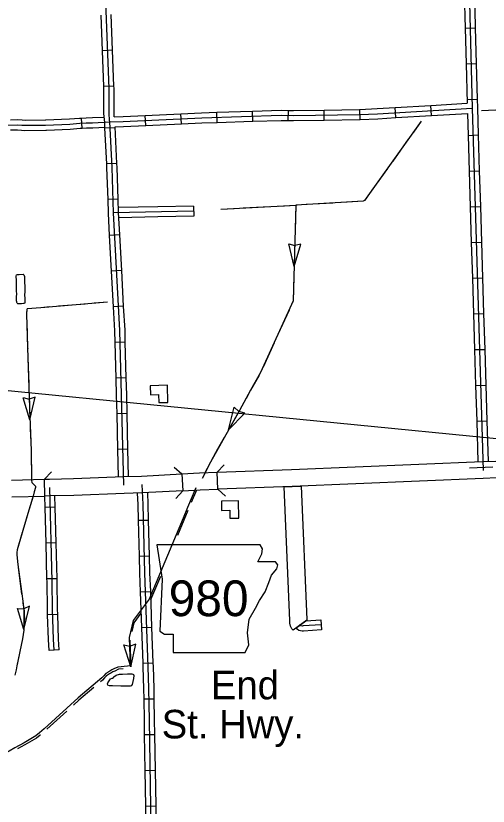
# Model space of a CAD drawing. Extents: x 1164457 to 1439835, y 1590918 to 1773502.
# Drawn here: x 1275531 to 1282506, y 1629475 to 1641151 of the extents above; entities that cross this region are included whole.
import ezdxf

# ---------------------------------------------------------------- set-up
doc = ezdxf.new("R2010")
doc.units = 0
for name, color, linetype in [('Level 10', 7, 'Continuous'), ('Level 15', 7, 'Continuous'), ('Level 21', 7, 'Continuous'), ('Level 31', 7, 'Continuous'), ('Level 32', 7, 'Continuous'), ('Level 35', 7, 'Continuous'), ('Level 37', 7, 'Continuous'), ('Level 41', 7, 'Continuous'), ('Level 43', 7, 'Continuous'), ('Level 45', 7, 'Continuous'), ('Level 5', 7, 'Continuous'), ('Level 58', 7, 'Continuous'), ('R_Draft', 7, 'Continuous')]:
    doc.layers.add(name, color=color, linetype=linetype)

msp = doc.modelspace()

# ---------------------------------------------------------------- linework, layer by layer
at = {"layer": 'Level 10'}
for points in [[(1279626, 1632074), (1279607, 1632095), (1279589, 1632134), (1279578, 1632179), (1279576, 1632220), (1279494, 1634194), (1279610, 1634198), (1279744, 1634204)], [(1279744, 1634204), (1279826, 1632231), (1279827, 1632225), (1279626, 1632074)]]:
    msp.add_lwpolyline(points, dxfattribs=at)
at = {"layer": 'Level 15'}
for points in [[(1278506, 1634407), (1279601, 1634448), (1282420, 1634565), (1282621, 1634573), (1283471, 1634607), (1284269, 1634637), (1284278, 1634387)], [(1275953, 1634306), (1276028, 1634308), (1276380, 1634317), (1277120, 1634343), (1277387, 1634352), (1277982, 1634383), (1277995, 1634134)], [(1277982, 1634383), (1278242, 1634397), (1278506, 1634407)], [(1284278, 1634387), (1283481, 1634357), (1282631, 1634324), (1282430, 1634315), (1279610, 1634198), (1278516, 1634157), (1278506, 1634407)], [(1275468, 1634293), (1275953, 1634306)], [(1277995, 1634134), (1277398, 1634102), (1277129, 1634093), (1276387, 1634067), (1276034, 1634058), (1275959, 1634056), (1275953, 1634306)], [(1277995, 1634134), (1278253, 1634147), (1278516, 1634157)], [(1275474, 1634043), (1275959, 1634056)]]:
    msp.add_lwpolyline(points, dxfattribs=at)
at = {"layer": 'Level 21'}
msp.add_lwpolyline([(1277615, 1633337), (1277691, 1632829), (1277657, 1632060), (1277725, 1632017), (1277852, 1632017), (1277852, 1631747), (1278918, 1631747), (1278969, 1631857), (1278952, 1632034), (1278977, 1632237), (1279070, 1632398), (1279129, 1632516), (1279214, 1632643), (1279265, 1632779), (1279307, 1632889), (1279383, 1632982), (1279400, 1633041), (1279366, 1633083), (1279104, 1633083), (1279163, 1633202), (1279172, 1633278), (1279137, 1633336)], close=True, dxfattribs=at)
at = {"layer": 'Level 31'}
msp.add_line((1280034, 1632229), (1280044, 1632079), dxfattribs=at)
for points in [[(1279666, 1632104), (1279812, 1632214), (1280034, 1632229)], [(1280039, 1632154), (1279776, 1632137), (1279763, 1632136), (1279740, 1632140), (1279728, 1632149), (1279724, 1632152), (1279718, 1632159)], [(1280044, 1632079), (1279780, 1632062), (1279758, 1632061), (1279709, 1632069), (1279684, 1632089), (1279675, 1632095), (1279666, 1632104)]]:
    msp.add_lwpolyline(points, dxfattribs=at)
at = {"layer": 'Level 32'}
for p, q in [((1282165, 1640969), (1282315, 1640973)), ((1276960, 1640641), (1276810, 1640635)), ((1282179, 1640441), (1282329, 1640445)), ((1276980, 1640113), (1276830, 1640107)), ((1282193, 1639913), (1282343, 1639917)), ((1278502, 1639576), (1278498, 1639726)), ((1279030, 1639593), (1279025, 1639743)), ((1279554, 1639603), (1279557, 1639753)), ((1280085, 1639609), (1280082, 1639759)), ((1280615, 1639618), (1280608, 1639768)), ((1281143, 1639646), (1281134, 1639796)), ((1281670, 1639677), (1281661, 1639826)), ((1277449, 1639530), (1277441, 1639680)), ((1277976, 1639555), (1277969, 1639705)), ((1276997, 1639498), (1276847, 1639490)), ((1282208, 1639385), (1282358, 1639390)), ((1277024, 1638970), (1276874, 1638963)), ((1282224, 1638857), (1282374, 1638862)), ((1277042, 1638441), (1276892, 1638436)), ((1282240, 1638330), (1282390, 1638334)), ((1277066, 1637915), (1276916, 1637907)), ((1282256, 1637802), (1282406, 1637806)), ((1277095, 1637388), (1276945, 1637380)), ((1282272, 1637274), (1282422, 1637279)), ((1277123, 1636861), (1276974, 1636853)), ((1282288, 1636746), (1282438, 1636751)), ((1277147, 1636331), (1276997, 1636327)), ((1282304, 1636219), (1282454, 1636223)), ((1277162, 1635804), (1277012, 1635800)), ((1282320, 1635691), (1282470, 1635695)), ((1277175, 1635276), (1277025, 1635272)), ((1282336, 1635163), (1282486, 1635168)), ((1277187, 1634748), (1277037, 1634744)), ((1276114, 1633891), (1275964, 1633887)), ((1277337, 1633698), (1277487, 1633702)), ((1276128, 1633363), (1275978, 1633360)), ((1277350, 1633170), (1277500, 1633174)), ((1276141, 1632836), (1275991, 1632832)), ((1277367, 1632641), (1277517, 1632647)), ((1276149, 1632308), (1275999, 1632303)), ((1277386, 1632114), (1277536, 1632119)), ((1276172, 1631783), (1276022, 1631774)), ((1277405, 1631586), (1277555, 1631591)), ((1277420, 1631060), (1277570, 1631062)), ((1277428, 1630532), (1277578, 1630534)), ((1277437, 1630004), (1277587, 1630006)), ((1277446, 1629476), (1277596, 1629478))]:
    msp.add_line(p, q, dxfattribs=at)
for points in [[(1281936, 1650470), (1282036, 1647827), (1282075, 1646869), (1282138, 1645101), (1282165, 1643874), (1282271, 1639787)], [(1276917, 1639583), (1276913, 1639609), (1276907, 1639709), (1276907, 1640078), (1276720, 1644942), (1276663, 1646227), (1276518, 1650261)], [(1282152, 1641497), (1282165, 1640969)], [(1282302, 1641501), (1282315, 1640973)], [(1276810, 1640635), (1276790, 1641162)], [(1276960, 1640641), (1276940, 1641168)], [(1282165, 1640969), (1282179, 1640441)], [(1282315, 1640973), (1282329, 1640445)], [(1276830, 1640107), (1276810, 1640635)], [(1276980, 1640113), (1276960, 1640641)], [(1282179, 1640441), (1282194, 1639858)], [(1282329, 1640445), (1282343, 1639917)], [(1276843, 1639574), (1276832, 1639707), (1276832, 1640077), (1276830, 1640107)], [(1276985, 1639660), (1276982, 1639711), (1276982, 1640080), (1276980, 1640113)], [(1281661, 1639826), (1282194, 1639858)], [(1282343, 1639917), (1282346, 1639789), (1282358, 1639390)], [(1276917, 1639583), (1277118, 1639589), (1278275, 1639644), (1279449, 1639681), (1279633, 1639677), (1280606, 1639693), (1280871, 1639705), (1282271, 1639787)], [(1277969, 1639705), (1278272, 1639719), (1278498, 1639726)], [(1278498, 1639726), (1279025, 1639743)], [(1279025, 1639743), (1279449, 1639756), (1279557, 1639753)], [(1279557, 1639753), (1279633, 1639752), (1280082, 1639759)], [(1280082, 1639759), (1280604, 1639768), (1280608, 1639768)], [(1280608, 1639768), (1280867, 1639780), (1281134, 1639796)], [(1281134, 1639796), (1281661, 1639826)], [(1282271, 1639787), (1282433, 1634435)], [(1276985, 1639660), (1277115, 1639664), (1277441, 1639680)], [(1277441, 1639680), (1277969, 1639705)], [(1279030, 1639593), (1279450, 1639606), (1279554, 1639603)], [(1279554, 1639603), (1279633, 1639602), (1280085, 1639609)], [(1280085, 1639609), (1280609, 1639618), (1280615, 1639618)], [(1280615, 1639618), (1280875, 1639630), (1281143, 1639646)], [(1281143, 1639646), (1281670, 1639677)], [(1281670, 1639677), (1282199, 1639708)], [(1282199, 1639708), (1282208, 1639385)], [(1276847, 1639490), (1276843, 1639574)], [(1276874, 1638963), (1276847, 1639490)], [(1277125, 1634218), (1277093, 1635551), (1277068, 1636502), (1276973, 1638241), (1276952, 1638909), (1276917, 1639583)], [(1276996, 1639510), (1277121, 1639514), (1277449, 1639530)], [(1277024, 1638970), (1276996, 1639510)], [(1277449, 1639530), (1277976, 1639555)], [(1277976, 1639555), (1278278, 1639569), (1278502, 1639576)], [(1278502, 1639576), (1279030, 1639593)], [(1282208, 1639385), (1282224, 1638857)], [(1282358, 1639390), (1282374, 1638862)], [(1276892, 1638436), (1276877, 1638905), (1276874, 1638963)], [(1277042, 1638441), (1277027, 1638912), (1277024, 1638970)], [(1282224, 1638857), (1282240, 1638330)], [(1282374, 1638862), (1282390, 1638334)], [(1276916, 1637907), (1276899, 1638237), (1276892, 1638436)], [(1277066, 1637915), (1277048, 1638244), (1277042, 1638441)], [(1282240, 1638330), (1282256, 1637802)], [(1282390, 1638334), (1282406, 1637806)], [(1276945, 1637380), (1276916, 1637907)], [(1277095, 1637388), (1277066, 1637915)], [(1282256, 1637802), (1282272, 1637274)], [(1282406, 1637806), (1282422, 1637279)], [(1277123, 1636861), (1277095, 1637388)], [(1276974, 1636853), (1276945, 1637380)], [(1282272, 1637274), (1282288, 1636746)], [(1282422, 1637279), (1282438, 1636751)], [(1276997, 1636327), (1276993, 1636499), (1276974, 1636853)], [(1277147, 1636331), (1277143, 1636505), (1277123, 1636861)], [(1282288, 1636746), (1282304, 1636219)], [(1282438, 1636751), (1282454, 1636223)], [(1277012, 1635800), (1276997, 1636327)], [(1277162, 1635804), (1277147, 1636331)], [(1282304, 1636219), (1282320, 1635691)], [(1282454, 1636223), (1282470, 1635695)], [(1277025, 1635272), (1277018, 1635549), (1277012, 1635800)], [(1277175, 1635276), (1277168, 1635553), (1277162, 1635804)], [(1282320, 1635691), (1282336, 1635163)], [(1282470, 1635695), (1282486, 1635168)], [(1277037, 1634744), (1277025, 1635272)], [(1277187, 1634748), (1277175, 1635276)], [(1282486, 1635168), (1282504, 1634568)], [(1282336, 1635163), (1282355, 1634562)], [(1277047, 1634340), (1277037, 1634744)], [(1277197, 1634346), (1277187, 1634748)], [(1276097, 1631778), (1276087, 1631940), (1276072, 1632383), (1276067, 1632796), (1276031, 1634183)], [(1277393, 1634227), (1277406, 1633933), (1277432, 1632922), (1277482, 1631534), (1277492, 1631213), (1277500, 1630748), (1277526, 1629144)], [(1275964, 1633887), (1275959, 1634056)], [(1276114, 1633891), (1276109, 1634060)], [(1277323, 1634100), (1277331, 1633930), (1277337, 1633698)], [(1277473, 1634106), (1277481, 1633935), (1277487, 1633702)], [(1275978, 1633360), (1275964, 1633887)], [(1276128, 1633363), (1276114, 1633891)], [(1277337, 1633698), (1277350, 1633170)], [(1277487, 1633702), (1277500, 1633174)], [(1275991, 1632832), (1275978, 1633360)], [(1276141, 1632836), (1276128, 1633363)], [(1277350, 1633170), (1277357, 1632919), (1277367, 1632641)], [(1277500, 1633174), (1277507, 1632924), (1277517, 1632647)], [(1276149, 1632308), (1276147, 1632385), (1276142, 1632798), (1276141, 1632836)], [(1275999, 1632303), (1275997, 1632381), (1275992, 1632795), (1275991, 1632832)], [(1277367, 1632641), (1277386, 1632114)], [(1277517, 1632647), (1277536, 1632119)], [(1276022, 1631774), (1276012, 1631937), (1275999, 1632303)], [(1276172, 1631783), (1276162, 1631944), (1276149, 1632308)], [(1277386, 1632114), (1277405, 1631586)], [(1277536, 1632119), (1277555, 1631591)], [(1277405, 1631586), (1277407, 1631532), (1277417, 1631211), (1277420, 1631060)], [(1277555, 1631591), (1277557, 1631537), (1277567, 1631215), (1277570, 1631062)], [(1277420, 1631060), (1277425, 1630747), (1277428, 1630532)], [(1277570, 1631062), (1277575, 1630749), (1277578, 1630534)], [(1277428, 1630532), (1277437, 1630004)], [(1277578, 1630534), (1277587, 1630006)], [(1277437, 1630004), (1277446, 1629476)], [(1277587, 1630006), (1277596, 1629478)], [(1277446, 1629476), (1277451, 1629141), (1277461, 1628946)], [(1277596, 1629478), (1277601, 1629146), (1277611, 1628953)]]:
    msp.add_lwpolyline(points, dxfattribs=at)
at = {"layer": 'Level 35'}
for points in [[(1275541, 1637089), (1275540, 1637123), (1275541, 1637240), (1275538, 1637305), (1275541, 1637324), (1275554, 1637331), (1275579, 1637331), (1275640, 1637332), (1275651, 1637323), (1275658, 1637301), (1275661, 1637249), (1275665, 1637119)], [(1275665, 1637119), (1275662, 1637073), (1275659, 1637031), (1275662, 1636977), (1275666, 1636923), (1275666, 1636911), (1275660, 1636901), (1275645, 1636900), (1275615, 1636897), (1275575, 1636897), (1275561, 1636898), (1275551, 1636905), (1275548, 1636914), (1275545, 1636927), (1275539, 1636940), (1275539, 1637002), (1275547, 1637041), (1275541, 1637089)], [(1277080, 1631249), (1276959, 1631253), (1276912, 1631254), (1276891, 1631263), (1276885, 1631282), (1276889, 1631299), (1276908, 1631329), (1276930, 1631357), (1276952, 1631367), (1276964, 1631367), (1276971, 1631371), (1276971, 1631375), (1276972, 1631380), (1276980, 1631386), (1277013, 1631412), (1277060, 1631424), (1277108, 1631427)], [(1277108, 1631427), (1277178, 1631429), (1277246, 1631429), (1277258, 1631427), (1277267, 1631420), (1277272, 1631407), (1277267, 1631362), (1277250, 1631273), (1277232, 1631255), (1277218, 1631246), (1277080, 1631249)]]:
    msp.add_lwpolyline(points, dxfattribs=at)
at = {"layer": 'Level 37'}
for points in [[(1277871, 1634484), (1277982, 1634383)], [(1278506, 1634407), (1278608, 1634517)], [(1275953, 1634306), (1276056, 1634415)], [(1277995, 1634134), (1277895, 1634022)], [(1278626, 1634055), (1278516, 1634157)], [(1275959, 1634056), (1275959, 1634056)]]:
    msp.add_lwpolyline(points, dxfattribs=at)
at = {"layer": 'Level 43'}
for p, q in [((1279641, 1637448), (1279561, 1637782)), ((1279561, 1637782), (1279649, 1637756)), ((1279641, 1637448), (1279739, 1637777)), ((1279739, 1637777), (1279650, 1637756)), ((1275740, 1635181), (1275639, 1635509)), ((1275640, 1635510), (1275729, 1635489)), ((1275818, 1635515), (1275730, 1635489)), ((1275740, 1635181), (1275817, 1635516)), ((1278672, 1635036), (1278757, 1635369)), ((1278757, 1635369), (1278822, 1635305)), ((1278912, 1635282), (1278823, 1635305)), ((1278672, 1635036), (1278912, 1635282)), ((1275557, 1632397), (1275648, 1632391)), ((1275649, 1632084), (1275557, 1632397)), ((1275731, 1632432), (1275649, 1632391)), ((1275649, 1632084), (1275731, 1632432)), ((1277231, 1631533), (1277127, 1631860)), ((1277127, 1631860), (1277216, 1631841)), ((1277305, 1631868), (1277218, 1631841)), ((1277231, 1631533), (1277305, 1631868))]:
    msp.add_line(p, q, dxfattribs=at)
for points in [[(1281518, 1639595), (1280678, 1638421), (1280662, 1638411), (1279665, 1638352)], [(1281518, 1639595), (1281403, 1639434)], [(1281326, 1639327), (1281096, 1639004)], [(1281019, 1638897), (1280789, 1638575)], [(1280712, 1638467), (1280678, 1638421), (1280662, 1638411), (1280343, 1638392)], [(1279665, 1638352), (1279628, 1636940), (1279145, 1635882), (1278998, 1635620), (1278832, 1635321), (1278404, 1634556), (1278280, 1634317)], [(1278557, 1638295), (1279665, 1638352)], [(1278887, 1638312), (1279282, 1638332)], [(1279414, 1638339), (1279665, 1638352)], [(1279684, 1638353), (1279665, 1638352), (1279655, 1637976)], [(1280212, 1638384), (1279816, 1638361)], [(1278557, 1638295), (1278755, 1638305)], [(1279652, 1637844), (1279646, 1637646)], [(1279646, 1637646), (1279641, 1637448)], [(1279638, 1637316), (1279628, 1636940), (1279620, 1636922)], [(1276886, 1636920), (1275901, 1636839), (1275696, 1636823), (1275692, 1636814), (1275687, 1636745), (1275705, 1636251), (1275734, 1635358), (1275756, 1634729), (1275764, 1634287), (1275768, 1634255), (1275802, 1634224), (1275821, 1634204), (1275823, 1634185), (1275800, 1634120), (1275789, 1634057), (1275708, 1633798)], [(1276886, 1636920), (1276689, 1636904)], [(1276031, 1636850), (1275901, 1636839), (1275696, 1636823), (1275692, 1636814), (1275688, 1636764)], [(1276557, 1636893), (1276163, 1636861)], [(1279565, 1636802), (1279401, 1636442)], [(1275691, 1636632), (1275705, 1636251), (1275706, 1636237)], [(1279346, 1636322), (1279181, 1635961)], [(1275710, 1636105), (1275722, 1635709)], [(1279123, 1635843), (1278998, 1635620), (1278930, 1635497)], [(1275727, 1635577), (1275734, 1635358), (1275740, 1635181)], [(1278866, 1635382), (1278832, 1635321), (1278672, 1635036)], [(1275745, 1635049), (1275752, 1634851)], [(1275752, 1634851), (1275756, 1634729), (1275758, 1634653)], [(1278608, 1634921), (1278511, 1634748)], [(1278511, 1634748), (1278415, 1634576)], [(1275760, 1634521), (1275764, 1634301)], [(1278353, 1634459), (1278323, 1634400)], [(1278190, 1634177), (1278064, 1633887), (1278002, 1633730), (1277501, 1632534)], [(1278201, 1634144), (1278122, 1633963)], [(1275778, 1634023), (1275708, 1633798), (1275663, 1633644)], [(1275708, 1633798), (1275549, 1633261), (1275546, 1633223), (1275546, 1633192), (1275552, 1633139), (1275558, 1633045), (1275632, 1632505), (1275644, 1632414), (1275654, 1632361), (1275656, 1632303), (1275658, 1632252), (1275655, 1632206), (1275651, 1632140), (1275648, 1632076), (1275631, 1631947), (1275545, 1631546), (1275538, 1631491), (1275517, 1631409)], [(1278070, 1633841), (1278013, 1633698), (1277920, 1633475)], [(1275625, 1633517), (1275549, 1633261), (1275546, 1633223), (1275546, 1633192), (1275552, 1633139), (1275552, 1633133)], [(1275564, 1633001), (1275617, 1632609)], [(1277665, 1632866), (1277521, 1632524)], [(1277501, 1632534), (1277261, 1632217), (1277202, 1631965), (1277221, 1631549), (1277181, 1631545), (1277035, 1631529)], [(1275635, 1632478), (1275644, 1632414), (1275647, 1632365), (1275651, 1632303), (1275649, 1632263), (1275649, 1632207), (1275651, 1632140), (1275648, 1632084)], [(1277378, 1632326), (1277271, 1632185), (1277242, 1632057)], [(1275632, 1631953), (1275631, 1631947), (1275591, 1631759)], [(1277213, 1631929), (1277231, 1631533)], [(1275591, 1631759), (1275550, 1631566)], [(1277035, 1631529), (1276980, 1631505), (1276950, 1631491), (1276903, 1631462), (1276862, 1631433), (1276828, 1631402), (1276800, 1631370), (1276451, 1631075), (1275949, 1630618), (1275880, 1630557), (1275824, 1630515), (1275655, 1630412), (1275516, 1630339), (1275432, 1630288), (1275238, 1630182), (1274479, 1629763), (1274271, 1629647), (1274190, 1629605), (1274088, 1629541), (1274036, 1629489), (1273994, 1629444)], [(1276932, 1631441), (1276914, 1631430), (1276872, 1631401), (1276839, 1631370), (1276810, 1631338), (1276782, 1631314)], [(1277117, 1631505), (1277046, 1631497), (1276991, 1631472), (1276961, 1631459), (1276932, 1631441)], [(1276681, 1631228), (1276462, 1631042), (1276382, 1630969)], [(1276284, 1630881), (1275991, 1630615)], [(1275893, 1630526), (1275891, 1630525), (1275835, 1630482), (1275665, 1630380), (1275554, 1630321)]]:
    msp.add_lwpolyline(points, dxfattribs=at)
at = {"layer": 'Level 45'}
for p, q in [((1276512, 1639491), (1276502, 1639641)), ((1278155, 1638341), (1278158, 1638191))]:
    msp.add_line(p, q, dxfattribs=at)
for points in [[(1274185, 1641458), (1274256, 1639943), (1274270, 1639714), (1274274, 1639562), (1274273, 1639536), (1274277, 1639516), (1274288, 1639503), (1274301, 1639501), (1274428, 1639505), (1274494, 1639510), (1274701, 1639519), (1275095, 1639536), (1275558, 1639542), (1275620, 1639537), (1275666, 1639533), (1275970, 1639537), (1276330, 1639552), (1276476, 1639564), (1276571, 1639570), (1276665, 1639571), (1276917, 1639583)], [(1275451, 1639616), (1275561, 1639617), (1275626, 1639612), (1275668, 1639608), (1275968, 1639612), (1275976, 1639612)], [(1275976, 1639612), (1276325, 1639627), (1276471, 1639639), (1276502, 1639641)], [(1276502, 1639641), (1276569, 1639645), (1276663, 1639646), (1276837, 1639654)], [(1275983, 1639462), (1276334, 1639478), (1276482, 1639489), (1276512, 1639491)], [(1276512, 1639491), (1276574, 1639495), (1276667, 1639496), (1276846, 1639504)], [(1275453, 1639466), (1275555, 1639467), (1275614, 1639462), (1275663, 1639458), (1275972, 1639462), (1275983, 1639462)], [(1277627, 1638330), (1277046, 1638317)], [(1278155, 1638341), (1277627, 1638330)], [(1278156, 1638266), (1276973, 1638241)], [(1277630, 1638180), (1277053, 1638167)], [(1278158, 1638191), (1277630, 1638180)]]:
    msp.add_lwpolyline(points, dxfattribs=at)
at = {"layer": 'Level 5'}
msp.add_lwpolyline([(1282405, 1639754), (1284931, 1639870), (1287504, 1640016)], dxfattribs=at)
at = {"layer": 'Level 58'}
for points in [[(1277769, 1635693), (1277515, 1635687), (1277518, 1635553), (1277638, 1635556), (1277641, 1635436), (1277774, 1635439)], [(1278821, 1633984), (1278567, 1633979), (1278570, 1633845), (1278690, 1633848), (1278692, 1633728), (1278826, 1633730)]]:
    msp.add_lwpolyline(points, close=True, dxfattribs=at)
at = {"layer": 'R_Draft'}
for p, q in [((1283714, 1634794), (1223030, 1640753)), ((1282229, 1634474), (1282576, 1634487))]:
    msp.add_line(p, q, dxfattribs=at)

# ---------------------------------------------------------------- texts
at = {"layer": 'Level 21'}
msp.add_text('980', height=528, dxfattribs=at).set_placement((1277789, 1632282))
at = {"layer": 'Level 41'}
for s, p in [('End', (1278412, 1631054)), ('St. Hwy.', (1277685, 1630476))]:
    msp.add_text(s, height=422, dxfattribs=at).set_placement(p)

doc.saveas('drawing.dxf')
